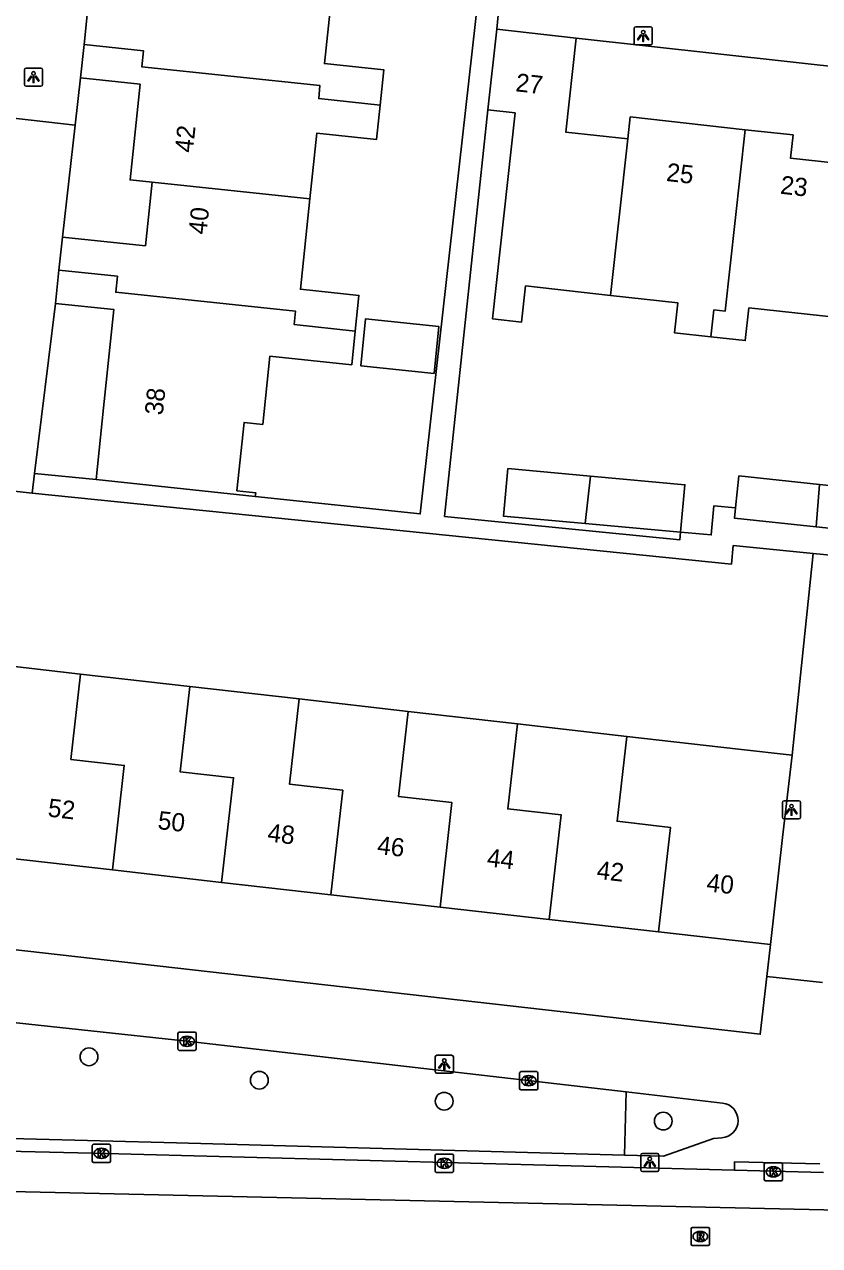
# Model space of a CAD drawing. Extents: x 162082 to 163393, y 388091 to 388632.
# Drawn here: x 162774.2 to 162818, y 388093.9 to 388161.2 of the extents above; entities that cross this region are included whole.
import ezdxf

# ---------------------------------------------------------------- set-up
doc = ezdxf.new("R2010")
doc.units = 0
for name, color, linetype in [('IMGEO_Boom', 7, 'Continuous'), ('IMGEO_Groenvoorziening', 7, 'Continuous'), ('IMGEO_Kolk', 7, 'Continuous'), ('IMGEO_Lichtpunt', 7, 'Continuous'), ('IMGEO_Pand', 7, 'Continuous'), ('IMGEO_Pand_nummerreeks', 7, 'Continuous'), ('IMGEO_Rijbaan_lokaal_gesloten', 7, 'Continuous'), ('IMGEO_Rioolput', 7, 'Continuous'), ('IMGEO_Voetpad_open', 7, 'Continuous')]:
    doc.layers.add(name, color=color, linetype=linetype)

msp = doc.modelspace()

# ---------------------------------------------------------------- linework, layer by layer
at = {"layer": 'IMGEO_Boom'}
for centre in [(162777.745, 388104.33), (162787.124, 388103.04), (162797.299, 388101.885), (162809.358, 388100.791)]:
    msp.add_circle(centre, 0.489, dxfattribs=at)
at = {"layer": 'IMGEO_Groenvoorziening'}
msp.add_lwpolyline([(162807.323, 388102.396), (162807.227, 388098.913)], dxfattribs=at)
at = {"layer": 'IMGEO_Kolk'}
for p, q in [((162782.644, 388104.757), (162782.644, 388105.609)), ((162782.719, 388105.683), (162783.571, 388105.683)), ((162783.132, 388105.463), (162783.157, 388105.463)), ((162783.645, 388105.609), (162783.645, 388104.757)), ((162783.155, 388104.903), (162783.13, 388104.903)), ((162783.571, 388104.683), (162782.719, 388104.683)), ((162801.452, 388102.589), (162801.452, 388103.441)), ((162801.527, 388103.515), (162802.379, 388103.515)), ((162802.453, 388103.441), (162802.453, 388102.589)), ((162801.963, 388102.735), (162801.938, 388102.735)), ((162801.94, 388103.295), (162801.965, 388103.295)), ((162802.379, 388102.515), (162801.527, 388102.515)), ((162777.926, 388098.589), (162777.926, 388099.441)), ((162778.001, 388099.515), (162778.853, 388099.515)), ((162778.927, 388099.441), (162778.927, 388098.589)), ((162778.437, 388098.735), (162778.412, 388098.735)), ((162778.414, 388099.295), (162778.439, 388099.295)), ((162796.806, 388098.044), (162796.806, 388098.896)), ((162796.881, 388098.97), (162797.733, 388098.97)), ((162797.294, 388098.75), (162797.319, 388098.75)), ((162797.807, 388098.896), (162797.807, 388098.044)), ((162778.853, 388098.515), (162778.001, 388098.515)), ((162797.317, 388098.19), (162797.292, 388098.19)), ((162814.919, 388097.575), (162814.919, 388098.427)), ((162814.994, 388098.501), (162815.846, 388098.501)), ((162815.407, 388098.281), (162815.432, 388098.281)), ((162815.92, 388098.427), (162815.92, 388097.575)), ((162797.733, 388097.97), (162796.881, 388097.97)), ((162815.846, 388097.501), (162814.994, 388097.501)), ((162815.43, 388097.721), (162815.405, 388097.721))]:
    msp.add_line(p, q, dxfattribs=at)
for points in [[(162782.644, 388104.757), (162782.644, 388105.609)], [(162782.719, 388105.683), (162783.571, 388105.683)], [(162783.645, 388105.609), (162783.645, 388104.757)], [(162782.965, 388105.383), (162783.088, 388105.383), (162783.088, 388105.232), (162783.218, 388105.383), (162783.382, 388105.383), (162783.236, 388105.232), (162783.389, 388104.983), (162783.237, 388104.983), (162783.152, 388105.147), (162783.088, 388105.08), (162783.088, 388104.983), (162782.965, 388104.983), (162782.965, 388105.383)], [(162783.571, 388104.683), (162782.719, 388104.683)], [(162801.452, 388102.589), (162801.452, 388103.441)], [(162801.527, 388103.515), (162802.379, 388103.515)], [(162802.453, 388103.441), (162802.453, 388102.589)], [(162801.773, 388103.215), (162801.896, 388103.215), (162801.896, 388103.064), (162802.026, 388103.215), (162802.19, 388103.215), (162802.044, 388103.064), (162802.197, 388102.815), (162802.045, 388102.815), (162801.96, 388102.979), (162801.896, 388102.912), (162801.896, 388102.815), (162801.773, 388102.815), (162801.773, 388103.215)], [(162802.379, 388102.515), (162801.527, 388102.515)], [(162777.926, 388098.589), (162777.926, 388099.441)], [(162778.001, 388099.515), (162778.853, 388099.515)], [(162778.927, 388099.441), (162778.927, 388098.589)], [(162778.247, 388099.215), (162778.37, 388099.215), (162778.37, 388099.064), (162778.5, 388099.215), (162778.664, 388099.215), (162778.518, 388099.064), (162778.671, 388098.815), (162778.519, 388098.815), (162778.434, 388098.979), (162778.37, 388098.912), (162778.37, 388098.815), (162778.247, 388098.815), (162778.247, 388099.215)], [(162796.806, 388098.044), (162796.806, 388098.896)], [(162796.881, 388098.97), (162797.733, 388098.97)], [(162797.127, 388098.67), (162797.25, 388098.67), (162797.25, 388098.519), (162797.38, 388098.67), (162797.544, 388098.67), (162797.398, 388098.519), (162797.551, 388098.27), (162797.399, 388098.27), (162797.314, 388098.434), (162797.25, 388098.367), (162797.25, 388098.27), (162797.127, 388098.27), (162797.127, 388098.67)], [(162797.807, 388098.896), (162797.807, 388098.044)], [(162778.853, 388098.515), (162778.001, 388098.515)], [(162814.919, 388097.575), (162814.919, 388098.427)], [(162814.994, 388098.501), (162815.846, 388098.501)], [(162815.24, 388098.201), (162815.363, 388098.201), (162815.363, 388098.05), (162815.493, 388098.201), (162815.657, 388098.201), (162815.511, 388098.05), (162815.664, 388097.801), (162815.512, 388097.801), (162815.427, 388097.965), (162815.363, 388097.898), (162815.363, 388097.801), (162815.24, 388097.801), (162815.24, 388098.201)], [(162815.92, 388098.427), (162815.92, 388097.575)], [(162797.733, 388097.97), (162796.881, 388097.97)], [(162815.846, 388097.501), (162814.994, 388097.501)]]:
    msp.add_lwpolyline(points, dxfattribs=at)
for centre, start, end in [((162782.721, 388105.607), 91.55205, 178.44795), ((162782.721, 388105.607), 91.55205, 178.44795), ((162783.569, 388105.607), 1.55205, 88.44795), ((162783.569, 388105.607), 1.55205, 88.44795), ((162782.721, 388104.759), 181.55205, 268.44795), ((162782.721, 388104.759), 181.55205, 268.44795), ((162783.569, 388104.759), 271.55205, 358.44795), ((162783.569, 388104.759), 271.55205, 358.44795), ((162801.529, 388103.439), 91.55205, 178.44795), ((162801.529, 388103.439), 91.55205, 178.44795), ((162802.377, 388103.439), 1.55205, 88.44795), ((162802.377, 388103.439), 1.55205, 88.44795), ((162801.529, 388102.591), 181.55205, 268.44795), ((162801.529, 388102.591), 181.55205, 268.44795), ((162802.377, 388102.591), 271.55205, 358.44795), ((162802.377, 388102.591), 271.55205, 358.44795), ((162778.003, 388099.439), 91.55205, 178.44795), ((162778.003, 388099.439), 91.55205, 178.44795), ((162778.851, 388099.439), 1.55205, 88.44795), ((162778.851, 388099.439), 1.55205, 88.44795), ((162796.883, 388098.894), 91.55205, 178.44795), ((162796.883, 388098.894), 91.55205, 178.44795), ((162797.731, 388098.894), 1.55205, 88.44795), ((162797.731, 388098.894), 1.55205, 88.44795), ((162778.003, 388098.591), 181.55205, 268.44795), ((162778.003, 388098.591), 181.55205, 268.44795), ((162778.851, 388098.591), 271.55205, 358.44795), ((162778.851, 388098.591), 271.55205, 358.44795), ((162796.883, 388098.046), 181.55205, 268.44795), ((162796.883, 388098.046), 181.55205, 268.44795), ((162797.731, 388098.046), 271.55205, 358.44795), ((162797.731, 388098.046), 271.55205, 358.44795), ((162814.996, 388098.425), 91.55205, 178.44795), ((162814.996, 388098.425), 91.55205, 178.44795), ((162815.844, 388098.425), 1.55205, 88.44795), ((162815.844, 388098.425), 1.55205, 88.44795), ((162814.996, 388097.577), 181.55205, 268.44795), ((162814.996, 388097.577), 181.55205, 268.44795), ((162815.844, 388097.577), 271.55205, 358.44795), ((162815.844, 388097.577), 271.55205, 358.44795)]:
    msp.add_arc(centre, 0.0765, start, end, dxfattribs=at)
for centre, major_axis, ratio, start_param, end_param in [((162783.131, 388105.183), (-0.387, 0.002), 0.722429, 4.712389, 7.853982), ((162783.156, 388105.183), (-0.39, 0.002), 0.717154, 1.570796, 4.712389), ((162801.939, 388103.015), (-0.387, 0.002), 0.722429, 4.712389, 7.853982), ((162801.964, 388103.015), (-0.39, 0.002), 0.717154, 1.570796, 4.712389), ((162778.413, 388099.015), (-0.387, 0.002), 0.722429, 4.712389, 7.853982), ((162778.438, 388099.015), (-0.39, 0.002), 0.717154, 1.570796, 4.712389), ((162797.293, 388098.47), (-0.387, 0.002), 0.722429, 4.712389, 7.853982), ((162797.318, 388098.47), (-0.39, 0.002), 0.717154, 1.570796, 4.712389), ((162815.406, 388098.001), (-0.387, 0.002), 0.722429, 4.712389, 7.853982), ((162815.431, 388098.001), (-0.39, 0.002), 0.717154, 1.570796, 4.712389)]:
    msp.add_ellipse(centre, major_axis=major_axis, ratio=ratio, start_param=start_param, end_param=end_param, dxfattribs=at)
at = {"layer": 'IMGEO_Lichtpunt'}
for p, q in [((162807.755, 388160.927), (162807.755, 388160.12)), ((162807.755, 388160.927), (162807.755, 388160.12)), ((162808.657, 388161.022), (162807.849, 388161.022)), ((162808.657, 388161.022), (162807.849, 388161.022)), ((162808.751, 388160.12), (162808.751, 388160.927)), ((162808.751, 388160.12), (162808.751, 388160.927)), ((162807.849, 388160.026), (162808.657, 388160.026)), ((162807.849, 388160.026), (162808.657, 388160.026)), ((162774.192, 388158.655), (162774.192, 388157.848)), ((162774.192, 388158.655), (162774.192, 388157.848)), ((162775.094, 388158.75), (162774.286, 388158.75)), ((162775.094, 388158.75), (162774.286, 388158.75)), ((162775.188, 388157.848), (162775.188, 388158.655)), ((162775.188, 388157.848), (162775.188, 388158.655)), ((162774.286, 388157.754), (162775.094, 388157.754)), ((162774.286, 388157.754), (162775.094, 388157.754)), ((162815.917, 388118.327), (162815.917, 388117.52)), ((162815.917, 388118.327), (162815.917, 388117.52)), ((162816.819, 388118.422), (162816.011, 388118.422)), ((162816.819, 388118.422), (162816.011, 388118.422)), ((162816.913, 388117.52), (162816.913, 388118.327)), ((162816.913, 388117.52), (162816.913, 388118.327)), ((162816.011, 388117.426), (162816.819, 388117.426)), ((162816.011, 388117.426), (162816.819, 388117.426)), ((162796.807, 388104.323), (162796.807, 388103.516)), ((162796.807, 388104.323), (162796.807, 388103.516)), ((162797.709, 388104.418), (162796.901, 388104.418)), ((162797.709, 388104.418), (162796.901, 388104.418)), ((162797.803, 388103.516), (162797.803, 388104.323)), ((162797.803, 388103.516), (162797.803, 388104.323)), ((162796.901, 388103.422), (162797.709, 388103.422)), ((162796.901, 388103.422), (162797.709, 388103.422)), ((162808.115, 388098.917), (162808.115, 388098.11)), ((162808.115, 388098.917), (162808.115, 388098.11)), ((162809.017, 388099.012), (162808.209, 388099.012)), ((162809.017, 388099.012), (162808.209, 388099.012)), ((162809.111, 388098.11), (162809.111, 388098.917)), ((162809.111, 388098.11), (162809.111, 388098.917)), ((162808.209, 388098.016), (162809.017, 388098.016)), ((162808.209, 388098.016), (162809.017, 388098.016))]:
    msp.add_line(p, q, dxfattribs=at)
for points in [[(162808.129, 388160.591), (162808.168, 388160.563), (162807.98, 388160.301), (162807.942, 388160.328), (162808.129, 388160.591)], [(162808.231, 388160.543), (162808.278, 388160.543), (162808.278, 388160.221), (162808.231, 388160.221), (162808.231, 388160.543)], [(162808.341, 388160.563), (162808.379, 388160.59), (162808.566, 388160.328), (162808.527, 388160.3), (162808.341, 388160.563)], [(162774.566, 388158.319), (162774.605, 388158.291), (162774.417, 388158.029), (162774.379, 388158.056), (162774.566, 388158.319)], [(162774.668, 388158.271), (162774.715, 388158.271), (162774.715, 388157.949), (162774.668, 388157.949), (162774.668, 388158.271)], [(162774.778, 388158.291), (162774.816, 388158.318), (162775.003, 388158.056), (162774.964, 388158.028), (162774.778, 388158.291)], [(162816.291, 388117.991), (162816.33, 388117.963), (162816.142, 388117.701), (162816.104, 388117.728), (162816.291, 388117.991)], [(162816.393, 388117.943), (162816.44, 388117.943), (162816.44, 388117.621), (162816.393, 388117.621), (162816.393, 388117.943)], [(162816.503, 388117.963), (162816.541, 388117.99), (162816.728, 388117.728), (162816.689, 388117.7), (162816.503, 388117.963)], [(162797.181, 388103.987), (162797.22, 388103.959), (162797.032, 388103.697), (162796.994, 388103.724), (162797.181, 388103.987)], [(162797.283, 388103.939), (162797.33, 388103.939), (162797.33, 388103.617), (162797.283, 388103.617), (162797.283, 388103.939)], [(162797.393, 388103.959), (162797.431, 388103.986), (162797.618, 388103.724), (162797.579, 388103.696), (162797.393, 388103.959)], [(162808.489, 388098.581), (162808.528, 388098.553), (162808.34, 388098.291), (162808.302, 388098.318), (162808.489, 388098.581)], [(162808.591, 388098.533), (162808.638, 388098.533), (162808.638, 388098.211), (162808.591, 388098.211), (162808.591, 388098.533)], [(162808.701, 388098.553), (162808.739, 388098.58), (162808.926, 388098.318), (162808.887, 388098.29), (162808.701, 388098.553)]]:
    msp.add_lwpolyline(points, dxfattribs=at)
for centre in [(162808.254, 388160.725), (162774.691, 388158.453), (162816.416, 388118.125), (162797.306, 388104.121), (162808.614, 388098.715)]:
    msp.add_circle(centre, 0.0994, dxfattribs=at)
for centre, start, end in [((162807.849, 388160.927), 90, 180), ((162807.849, 388160.927), 90, 180), ((162808.657, 388160.927), 0, 90), ((162808.657, 388160.927), 0, 90), ((162807.849, 388160.12), 180, 270), ((162807.849, 388160.12), 180, 270), ((162808.657, 388160.12), 270, 0), ((162808.657, 388160.12), 270, 360), ((162774.286, 388158.655), 90, 180), ((162774.286, 388158.655), 90, 180), ((162775.094, 388158.655), 0, 90), ((162775.094, 388158.655), 0, 90), ((162774.286, 388157.848), 180, 270), ((162774.286, 388157.848), 180, 270), ((162775.094, 388157.848), 270, 0), ((162775.094, 388157.848), 270, 360), ((162816.011, 388118.327), 90, 180), ((162816.011, 388118.327), 90, 180), ((162816.819, 388118.327), 0, 90), ((162816.819, 388118.327), 0, 90), ((162816.011, 388117.52), 180, 270), ((162816.011, 388117.52), 180, 270), ((162816.819, 388117.52), 270, 0), ((162816.819, 388117.52), 270, 360), ((162796.901, 388104.323), 90, 180), ((162796.901, 388104.323), 90, 180), ((162797.709, 388104.323), 0, 90), ((162797.709, 388104.323), 0, 90), ((162796.901, 388103.516), 180, 270), ((162796.901, 388103.516), 180, 270), ((162797.709, 388103.516), 270, 0), ((162797.709, 388103.516), 270, 360), ((162808.209, 388098.917), 90, 180), ((162808.209, 388098.917), 90, 180), ((162809.017, 388098.917), 0, 90), ((162809.017, 388098.917), 0, 90), ((162808.209, 388098.11), 180, 270), ((162808.209, 388098.11), 180, 270), ((162809.017, 388098.11), 270, 0), ((162809.017, 388098.11), 270, 360)]:
    msp.add_arc(centre, 0.0946, start, end, dxfattribs=at)
at = {"layer": 'IMGEO_Pand'}
for points in [[(162791.233, 388164.021), (162790.707, 388158.996), (162793.97, 388158.654), (162793.765, 388156.701)], [(162777.48, 388160.038), (162777.672, 388161.871)], [(162799.702, 388156.447), (162800.192, 388160.886)], [(162804.563, 388160.404), (162800.192, 388160.886)], [(162777.287, 388158.204), (162777.48, 388160.038)], [(162777.48, 388160.038), (162780.752, 388159.694), (162780.659, 388158.811), (162790.461, 388157.785), (162790.391, 388157.066), (162793.765, 388156.701)], [(162807.402, 388154.848), (162803.991, 388155.225), (162804.563, 388160.404)], [(162781.217, 388152.47), (162780.009, 388152.597), (162780.56, 388157.861), (162777.287, 388158.204)], [(162793.765, 388156.701), (162793.568, 388154.817), (162790.28, 388155.162), (162789.903, 388151.56)], [(162806.447, 388146.239), (162801.775, 388146.755), (162801.556, 388144.773), (162799.953, 388144.95), (162801.204, 388156.281), (162799.702, 388156.447)], [(162813.862, 388155.358), (162807.536, 388156.057), (162807.402, 388154.848)], [(162813.862, 388155.358), (162812.758, 388145.369), (162812.144, 388145.437), (162811.98, 388143.958)], [(162819.896, 388153.404), (162816.36, 388153.795), (162816.5, 388155.067), (162813.862, 388155.358)], [(162807.402, 388154.848), (162806.447, 388146.239)], [(162781.217, 388152.47), (162780.851, 388148.972), (162776.287, 388149.451)], [(162789.903, 388151.56), (162781.217, 388152.47)], [(162789.903, 388151.56), (162789.381, 388146.574), (162792.607, 388146.237), (162792.401, 388144.268)], [(162776.287, 388149.451), (162776.095, 388147.622)], [(162776.095, 388147.622), (162775.904, 388145.795)], [(162776.095, 388147.622), (162779.313, 388147.287), (162779.22, 388146.408), (162789.111, 388145.371), (162789.044, 388144.632), (162792.401, 388144.268)], [(162778.136, 388136.096), (162778.551, 388140.051), (162779.118, 388145.458), (162775.904, 388145.795)], [(162811.98, 388143.958), (162809.974, 388144.179), (162810.156, 388145.829), (162806.447, 388146.239)], [(162811.98, 388143.958), (162813.873, 388143.749), (162814.072, 388145.552), (162818.966, 388145.012)], [(162797.009, 388144.53), (162796.738, 388141.944), (162792.704, 388142.367), (162792.975, 388144.953), (162797.009, 388144.53)], [(162792.401, 388144.268), (162792.207, 388142.419), (162787.706, 388142.891), (162787.313, 388139.133), (162786.279, 388139.242), (162785.886, 388135.483), (162786.921, 388135.375), (162786.901, 388135.177)], [(162805.054, 388133.679), (162800.565, 388134.086), (162800.802, 388136.703), (162805.344, 388136.292)], [(162778.136, 388136.096), (162786.901, 388135.177)], [(162805.344, 388136.292), (162805.054, 388133.679)], [(162805.344, 388136.292), (162810.545, 388135.82), (162810.308, 388133.203)], [(162817.949, 388135.835), (162813.522, 388136.303), (162813.336, 388134.54)], [(162817.772, 388133.506), (162817.949, 388135.835)], [(162817.949, 388135.835), (162823.02, 388135.3), (162822.774, 388132.978)], [(162813.336, 388134.54), (162813.277, 388133.981), (162817.772, 388133.506)], [(162810.308, 388133.203), (162805.054, 388133.679)], [(162822.774, 388132.978), (162817.772, 388133.506)], [(162771.273, 388126.085), (162777.284, 388125.399)], [(162779.036, 388114.613), (162779.691, 388120.367), (162776.75, 388120.701), (162777.284, 388125.399)], [(162777.284, 388125.399), (162783.297, 388124.712)], [(162783.297, 388124.712), (162782.763, 388120.019), (162785.703, 388119.685), (162785.049, 388113.931)], [(162783.297, 388124.712), (162789.309, 388124.025)], [(162791.061, 388113.249), (162791.715, 388119.003), (162788.776, 388119.336), (162789.309, 388124.025)], [(162789.309, 388124.025), (162795.321, 388123.339)], [(162797.073, 388112.567), (162797.728, 388118.321), (162794.788, 388118.654), (162795.321, 388123.339)], [(162795.321, 388123.339), (162801.333, 388122.652)], [(162801.333, 388122.652), (162800.8, 388117.972), (162803.741, 388117.639), (162803.086, 388111.885)], [(162801.333, 388122.652), (162807.344, 388121.965)], [(162807.344, 388121.965), (162806.813, 388117.29), (162809.753, 388116.956), (162809.099, 388111.203)], [(162807.344, 388121.965), (162813.503, 388121.262), (162816.444, 388120.926)], [(162815.261, 388110.504), (162815.93, 388116.397), (162816.444, 388120.926)], [(162773.023, 388115.295), (162779.036, 388114.613)], [(162779.036, 388114.613), (162785.049, 388113.931)], [(162785.049, 388113.931), (162791.061, 388113.249)], [(162791.061, 388113.249), (162797.073, 388112.567)], [(162803.086, 388111.885), (162797.073, 388112.567)], [(162803.086, 388111.885), (162809.099, 388111.203)], [(162809.099, 388111.203), (162815.261, 388110.504)]]:
    msp.add_lwpolyline(points, dxfattribs=at)
at = {"layer": 'IMGEO_Rijbaan_lokaal_gesloten'}
msp.add_lwpolyline([(162891.178, 388094.283), (162862.144, 388094.92), (162728.664, 388097.932), (162718.662, 388098.447), (162658.296, 388105.083), (162658.176, 388105.434)], dxfattribs=at)
at = {"layer": 'IMGEO_Rioolput'}
for p, q in [((162810.896, 388094.014), (162810.896, 388094.866)), ((162810.971, 388094.94), (162811.823, 388094.94)), ((162811.384, 388094.72), (162811.409, 388094.72)), ((162811.897, 388094.866), (162811.897, 388094.014)), ((162811.407, 388094.16), (162811.382, 388094.16)), ((162811.823, 388093.94), (162810.971, 388093.94))]:
    msp.add_line(p, q, dxfattribs=at)
for points in [[(162810.896, 388094.014), (162810.896, 388094.866)], [(162810.971, 388094.94), (162811.823, 388094.94)], [(162811.485, 388094.638), (162811.233, 388094.64), (162811.233, 388094.24)], [(162811.897, 388094.866), (162811.897, 388094.014)], [(162811.233, 388094.24), (162811.357, 388094.24), (162811.357, 388094.402), (162811.368, 388094.402)], [(162811.411, 388094.559), (162811.357, 388094.559), (162811.357, 388094.478)], [(162811.357, 388094.478), (162811.409, 388094.478)], [(162811.415, 388094.373), (162811.486, 388094.24), (162811.626, 388094.24), (162811.561, 388094.366)], [(162811.823, 388093.94), (162810.971, 388093.94)]]:
    msp.add_lwpolyline(points, dxfattribs=at)
for centre, radius, start, end in [((162810.973, 388094.864), 0.0765, 91.55205, 178.44795), ((162810.973, 388094.864), 0.0765, 91.55205, 178.44795), ((162811.484, 388094.528), 0.109, 350.36119, 89.41601), ((162811.821, 388094.864), 0.0765, 1.55205, 88.44795), ((162811.821, 388094.864), 0.0765, 1.55205, 88.44795), ((162810.973, 388094.016), 0.0765, 181.55205, 268.44795), ((162810.973, 388094.016), 0.0765, 181.55205, 268.44795), ((162811.367, 388094.349), 0.0533, 26.02933, 88.69889), ((162811.393, 388094.667), 0.19, 274.7715, 282.96867), ((162811.417, 388094.463), 0.0964, 77.00612, 93.18647), ((162811.431, 388094.52), 0.0378, 276.66336, 79.67722), ((162811.482, 388094.528), 0.112, 277.58423, 350.98172), ((162811.466, 388094.313), 0.108, 29.51342, 73.79051), ((162811.821, 388094.016), 0.0765, 271.55205, 358.44795), ((162811.821, 388094.016), 0.0765, 271.55205, 358.44795)]:
    msp.add_arc(centre, radius, start, end, dxfattribs=at)
for centre, major_axis, ratio, start_param, end_param in [((162811.383, 388094.44), (-0.387, 0.002), 0.722429, 4.712389, 7.853982), ((162811.408, 388094.44), (-0.39, 0.002), 0.717154, 1.570796, 4.712389)]:
    msp.add_ellipse(centre, major_axis=major_axis, ratio=ratio, start_param=start_param, end_param=end_param, dxfattribs=at)
at = {"layer": 'IMGEO_Voetpad_open'}
for points in [[(162786.901, 388135.177), (162795.979, 388134.212), (162803.844, 388204.258)], [(162800.192, 388160.886), (162800.498, 388163.968)], [(162804.563, 388160.404), (162823.979, 388158.253)], [(162776.99, 388155.606), (162777.287, 388158.204)], [(162772.131, 388156.161), (162776.99, 388155.606)], [(162810.308, 388133.203), (162810.27, 388132.785), (162797.324, 388134.069), (162799.702, 388156.447)], [(162776.99, 388155.606), (162776.287, 388149.451)], [(162775.904, 388145.795), (162774.75, 388136.429)], [(162774.618, 388135.355), (162754.126, 388137.65)], [(162774.75, 388136.429), (162774.618, 388135.355)], [(162774.75, 388136.429), (162778.136, 388136.096)], [(162817.616, 388132.026), (162813.209, 388132.465), (162813.117, 388131.452), (162774.618, 388135.355)], [(162813.336, 388134.54), (162812.141, 388134.654), (162811.995, 388133.05), (162810.308, 388133.203)], [(162816.444, 388120.926), (162817.616, 388132.026)], [(162820.645, 388131.737), (162817.616, 388132.026)], [(162815.061, 388108.754), (162814.697, 388105.571), (162752.175, 388112.658)], [(162815.261, 388110.504), (162815.061, 388108.754)], [(162815.061, 388108.754), (162818.122, 388108.413)], [(162757.371, 388107.966), (162783.141, 388105.183), (162807.323, 388102.396)], [(162807.323, 388102.396), (162812.624, 388101.785)], [(162807.227, 388098.913), (162782.561, 388099.591), (162765.73, 388100.028), (162757.157, 388100.187)], [(162751.947, 388099.538), (162773.226, 388099.133), (162778.686, 388099.006), (162813.273, 388098.093)], [(162812.578, 388099.868), (162812.124, 388099.838), (162809.372, 388098.854), (162807.227, 388098.913)], [(162813.273, 388098.093), (162813.286, 388098.552), (162817.975, 388098.435)], [(162813.273, 388098.093), (162818.175, 388097.964)]]:
    msp.add_lwpolyline(points, dxfattribs=at)
msp.add_arc((162812.512, 388100.829), 0.963, 273.90643, 83.34438, dxfattribs=at)

# ---------------------------------------------------------------- texts
at = {"layer": 'IMGEO_Pand_nummerreeks'}
for s, rotation, p in [('27', 353.70729, (162801.197, 388157.475)), ('42', 84.02442, (162783.46, 388154.062)), ('25', 353.63119, (162809.49, 388152.539)), ('23', 353.63119, (162815.768, 388151.838)), ('40', 84.02681, (162784.211, 388149.56)), ('38', 84.01361, (162781.803, 388139.616)), ('52', 353.52818, (162775.447, 388117.557)), ('50', 353.52818, (162781.495, 388116.87)), ('48', 353.52818, (162787.537, 388116.185)), ('46', 353.52818, (162793.577, 388115.499)), ('44', 353.52818, (162799.619, 388114.814)), ('42', 353.52818, (162805.658, 388114.13)), ('40', 353.52818, (162811.706, 388113.443))]:
    msp.add_text(s, height=1, rotation=rotation, dxfattribs=at).set_placement(p)

doc.saveas('drawing.dxf')
